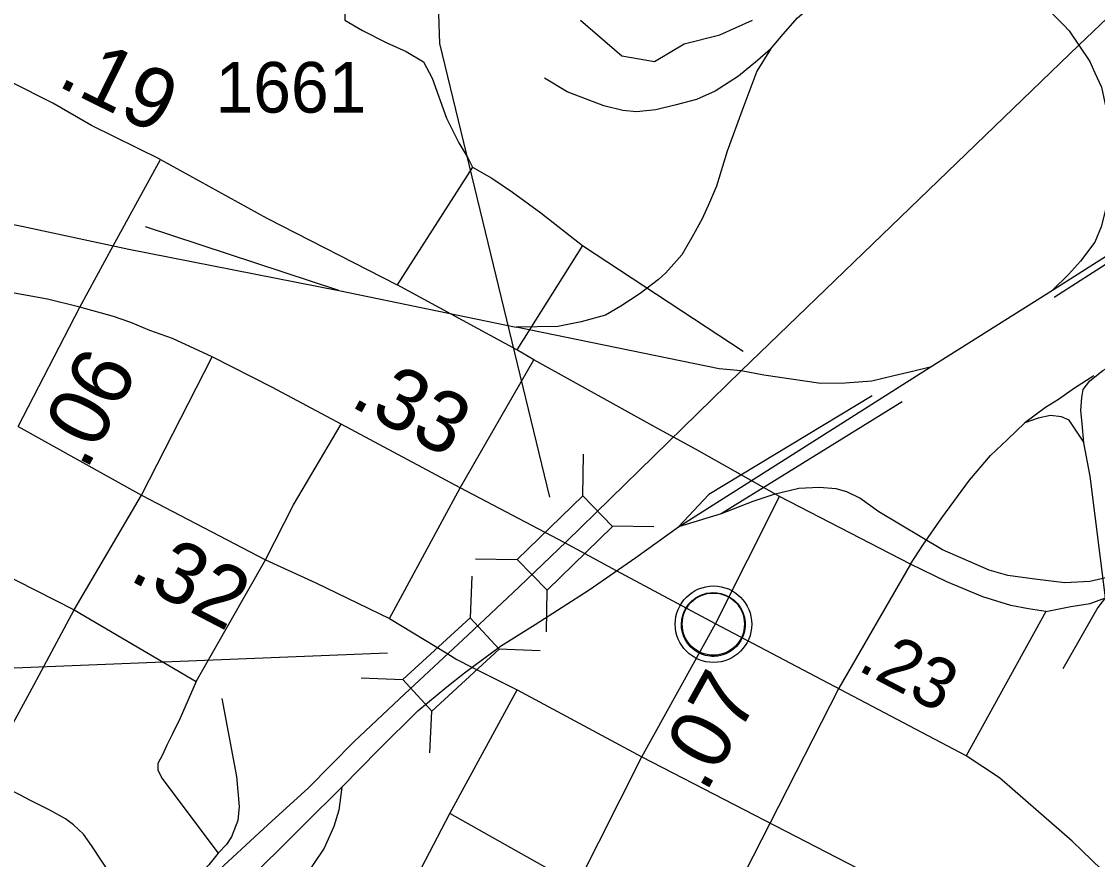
# Model space of a CAD drawing. Extents: x 2290615 to 2522933, y 819489 to 1012715.
# Drawn here: x 2411227 to 2413878, y 976856 to 978921 of the extents above; entities that cross this region are included whole.
import ezdxf

# ---------------------------------------------------------------- set-up
doc = ezdxf.new("R2010")
doc.units = 0
for name, color, linetype in [('Exist Boundary Political City Limit New', 7, 'Continuous'), ('Exist Boundary Political City Limit Old', 7, 'Continuous'), ('Exist Civil Demographics Community CELL', 7, 'Continuous'), ('Exist Railroad Mainline', 7, 'Continuous'), ('Exist Railroad Siding', 7, 'Continuous'), ('Exist Railroad Structure Bridge CELL', 7, 'Continuous'), ('Exist Railroad Structure Bridge Number Label', 7, 'Continuous'), ('Exist Road Non-System Type 51', 7, 'Continuous'), ('Exist Road Primary US Attributed', 7, 'Continuous'), ('Exist Road Primary US Mileage Hundredths English Label', 7, 'Continuous'), ('Exist Road Secondary Mileage Hundredths English Label', 7, 'Continuous'), ('Exist Road Secondary Type 51 Attributed', 7, 'Continuous'), ('Exist Road Secondary Type 51 Number Label', 7, 'Continuous'), ('Map Preparation Boundary City Limit Buffer Line', 7, 'Continuous')]:
    doc.layers.add(name, color=color, linetype=linetype)

msp = doc.modelspace()

# ---------------------------------------------------------------- linework, layer by layer
at = {"layer": 'Exist Boundary Political City Limit New'}
msp.add_lwpolyline([(2412603.9, 978924.2), (2412706.3, 978836.4), (2412786.8, 978821.8), (2412859.9, 978865.7), (2412947.6, 978887.7), (2413028.1, 978924.2)], dxfattribs=at)
at = {"layer": 'Exist Boundary Political City Limit Old'}
msp.add_lwpolyline([(2412603.9, 978924.2), (2412706.3, 978836.4), (2412786.8, 978821.8), (2412859.9, 978865.7), (2412947.6, 978887.7), (2413028.1, 978924.2)], dxfattribs=at)
at = {"layer": 'Exist Civil Demographics Community CELL'}
msp.add_lwpolyline([(2412854, 977448), (2412855, 977453.5), (2412856.7, 977460.1), (2412859.7, 977467.3), (2412862.6, 977473.1), (2412865.9, 977478.8), (2412869.7, 977483.9), (2412873.7, 977488.3), (2412878.2, 977492.9), (2412883.8, 977497.5), (2412889.2, 977501.1), (2412894.1, 977504), (2412899.1, 977506.5), (2412904.6, 977508.8), (2412910.2, 977510.6), (2412914.6, 977511.7), (2412919.4, 977512.5), (2412923.5, 977513.2), (2412929.9, 977513.4), (2412934.3, 977513.3), (2412940, 977513.1), (2412944.9, 977512.4), (2412949.8, 977511.4), (2412954.8, 977510), (2412960, 977508), (2412966.6, 977505.1), (2412972.9, 977501.6), (2412978, 977498.1), (2412983.1, 977494), (2412986.4, 977490.9), (2412990.6, 977486.5), (2412994.4, 977481.8), (2412997.5, 977477.2), (2413000.6, 977472.2), (2413003.1, 977467.1), (2413005.1, 977462.1), (2413006.7, 977457), (2413008, 977452.5), (2413009.1, 977446.4), (2413009.7, 977441.7), (2413009.9, 977435.7), (2413009.8, 977429.9), (2413009.2, 977424.2), (2413008.2, 977418.7), (2413006.6, 977412.6), (2413004.7, 977406.7), (2413002.4, 977401.7), (2412999.3, 977395.7), (2412996, 977390.4), (2412992.5, 977385.7), (2412988.3, 977380.9), (2412983, 977376), (2412978, 977371.8), (2412973, 977368.4), (2412968.7, 977365.9), (2412961.9, 977362.7), (2412954.7, 977359.9), (2412948.8, 977358.5), (2412942.2, 977357.2), (2412937.7, 977356.7), (2412933.2, 977356.4), (2412927.7, 977356.4), (2412923.4, 977356.9), (2412917.7, 977357.6), (2412911.8, 977358.9), (2412907.2, 977360.2), (2412902.1, 977362.1), (2412897.5, 977364.1), (2412893.6, 977366.3), (2412886.7, 977370.4), (2412881.2, 977374.7), (2412876.3, 977379.1), (2412871.8, 977384), (2412868.6, 977388), (2412865.6, 977392.1), (2412861.5, 977399.2), (2412859.8, 977402.8), (2412858.1, 977406.8), (2412855.5, 977415), (2412854, 977422), (2412853.3, 977427.2), (2412853, 977433.5), (2412852.9, 977438.2), (2412853.5, 977444.7)], close=True, dxfattribs=at)
for centre, radius in [((2412931.6, 977435.5), 94.3), ((2412931.3, 977435.8), 76.7)]:
    msp.add_circle(centre, radius, dxfattribs=at)
at = {"layer": 'Exist Railroad Mainline'}
for p, q in [((2413831.9, 978862.1), (2413999.4, 979023.6)), ((2412999.5, 978060), (2413831.9, 978862.1)), ((2413465.5, 978068.7), (2413766.7, 978259)), ((2412845.2, 977675.8), (2413465.5, 978068.7))]:
    msp.add_line(p, q, dxfattribs=at)
for points in [[(2403246.3, 979586.3), (2403297.2, 979565), (2403415.1, 979523.9), (2403579.6, 979466.3), (2403768.7, 979400.5), (2404004.5, 979326.2), (2404177.2, 979279.6), (2404300.5, 979244), (2404462.3, 979213.8), (2404621.2, 979191.9), (2408909.6, 978829.2), (2410588.7, 978544.9), (2410925.5, 978475.7), (2411228.4, 978416.3), (2411491.3, 978360.1), (2412008.7, 978257.6), (2412446.1, 978167.9)], [(2413766.7, 978259), (2414204.5, 978537.4), (2414457.6, 978697.1)], [(2412999.5, 978060), (2412945.4, 978065.1), (2412446.1, 978167.9)], [(2410878.2, 975679.3), (2410899.6, 975733.6), (2410947.9, 975832.2), (2411022.4, 975949.4), (2411106.3, 976088.5), (2411200.3, 976227.9), (2411300.2, 976373.5), (2411362.9, 976454.3), (2411457.5, 976563.6), (2411532.3, 976642.8), (2411603.1, 976721.7), (2411693.9, 976811.1), (2411833.8, 976941.2), (2411934.5, 977032.5), (2412046.9, 977146.2), (2412171.2, 977264), (2412327, 977408.3), (2412453.4, 977528), (2412569.7, 977639.6), (2412999.5, 978060)], [(2413465.5, 978068.7), (2413421.7, 978058.1), (2413375.7, 978047.4), (2413322, 978034.6), (2413255.9, 978029.7), (2413196.1, 978028.8), (2413055.8, 978048.9), (2412999.5, 978060)], [(2412016.5, 977033.7), (2412107.2, 977127.1), (2412203.7, 977222.5), (2412275, 977281.5), (2412318.4, 977316.1), (2412407.5, 977381.4), (2412492.6, 977434.5), (2412625.4, 977520.6), (2412740.2, 977600.2), (2412845.2, 977675.8)], [(2412016.5, 977033.7), (2411923.8, 976942.4), (2411866.7, 976885.7), (2411774, 976794.2), (2411661.8, 976670.5), (2411577.3, 976575.4), (2411467, 976447.8), (2411349, 976316), (2411270.2, 976224.9), (2411193.9, 976119.9), (2411107.6, 976004.5), (2411060.6, 975935.9), (2411007.6, 975865.1), (2410950.7, 975784.3), (2410878.2, 975679.3)]]:
    msp.add_lwpolyline(points, dxfattribs=at)
at = {"layer": 'Exist Railroad Siding'}
for p, q in [((2412008.7, 978257.6), (2411532.5, 978414.6)), ((2413396.7, 977983.8), (2412950.7, 977707.3)), ((2412950.7, 977707.3), (2412845.2, 977675.8))]:
    msp.add_line(p, q, dxfattribs=at)
for points in [[(2413072, 978852.9), (2413103.5, 978889.4), (2413138.9, 978929.9), (2413182.4, 978966.5), (2413226, 978995.1), (2413309.4, 979032.3), (2413387.1, 979055.5), (2413425, 979062.1), (2413489, 979064.9), (2413541.1, 979057.7), (2413583.3, 979044.4), (2413631.4, 979027.2), (2413683.9, 978995.9), (2413734.3, 978968.5), (2413768.8, 978937.1), (2413793.2, 978913.5), (2413807.5, 978897.7), (2413831.9, 978862.1)], [(2413072, 978852.9), (2413038.8, 978798.5), (2413004.2, 978706), (2412965.6, 978601.3), (2412939, 978515), (2412921.6, 978474.8), (2412904, 978434.5), (2412878.7, 978388.2), (2412853.4, 978345.8), (2412814, 978301.3), (2412796.3, 978285), (2412750.9, 978250.3), (2412703.3, 978219.7), (2412665.6, 978197.2), (2412605.9, 978180.3), (2412548.1, 978169.3), (2412446.1, 978167.9)], [(2413072, 978852.9), (2413040.5, 978824.6), (2412993.1, 978785.8), (2412935.5, 978749), (2412889.8, 978728.3), (2412840, 978715.7), (2412790.1, 978702.8), (2412742.3, 978698.2), (2412708.3, 978701.6), (2412662, 978713), (2412571.5, 978747.7), (2412515.1, 978781)], [(2413831.9, 978862.1), (2413858.4, 978822.3), (2413870.9, 978794.6), (2413887.4, 978758.9), (2413900.4, 978697), (2413911.3, 978625.2), (2413910.5, 978547.1), (2413901.6, 978473.1), (2413886.3, 978414.8), (2413870.9, 978376.6), (2413835.6, 978330.1), (2413806.1, 978297.6), (2413766.7, 978259)], [(2413322.4, 977998.6), (2412920, 977754.9), (2412845.2, 977675.8)], [(2414022.1, 977610.8), (2413936.7, 977565.5), (2413901, 977551), (2413859, 977540.5), (2413797.1, 977537.6), (2413723.1, 977546.5), (2413656.9, 977555.6), (2413610.7, 977568.9), (2413495.9, 977619.2), (2413338.6, 977712.8), (2413292.2, 977746.2), (2413259.9, 977761.7), (2413233.8, 977769.4), (2413191.8, 977772.7), (2413141.7, 977770), (2413080.1, 977755.1), (2413028.3, 977738.3), (2412950.7, 977707.3)], [(2414022.1, 977610.8), (2413921.3, 977531.4), (2413899.9, 977504.4), (2413878.1, 977476.8), (2413792.2, 977325.4)], [(2412016.5, 977033.7), (2412008.6, 976977.7), (2411996.9, 976937.3), (2411972.4, 976884.1), (2411945.9, 976843.6), (2411910.8, 976788.3), (2411832.1, 976685.1), (2411752.4, 976600), (2411662, 976483), (2411606.7, 976408.5), (2411450.2, 976229.5), (2411288.5, 976073.2), (2411162.3, 975949.3), (2411069.6, 975858), (2410982.7, 975780.8), (2410878.2, 975679.3)]]:
    msp.add_lwpolyline(points, dxfattribs=at)
at = {"layer": 'Exist Railroad Structure Bridge CELL'}
for p, q in [((2412610, 977751.8), (2412611.4, 977854.7)), ((2412681.8, 977678.1), (2412784.7, 977676.7)), ((2412345.4, 977596.3), (2412448.2, 977594.9)), ((2412332.9, 977451.1), (2412337.3, 977553.8)), ((2412520.3, 977416.6), (2412521.7, 977519.5)), ((2412402.4, 977375.2), (2412505.2, 977370.8)), ((2412063.7, 977303.5), (2412166.5, 977299.1)), ((2412233.2, 977118.7), (2412237.6, 977221.5))]:
    msp.add_line(p, q, dxfattribs=at)
for points in [[(2412448.2, 977594.9), (2412609.7, 977752.1), (2412683.1, 977676.7), (2412521.7, 977519.5)], [(2412166.5, 977299.1), (2412332.5, 977451.4), (2412403.7, 977373.8), (2412237.6, 977221.5)]]:
    msp.add_lwpolyline(points, close=True, dxfattribs=at)
at = {"layer": 'Exist Railroad Structure Bridge Number Label'}
msp.add_line((2412128.7, 977364.5), (2409597.1, 977261.6), dxfattribs=at)
msp.add_lwpolyline([(2412528.8, 977748.6), (2412258.1, 978866.6), (2412240.6, 979373.2), (2411699.1, 979871)], dxfattribs=at)
at = {"layer": 'Exist Road Non-System Type 51'}
for p, q in [((2412337.9, 978561.5), (2412152.4, 978271.6)), ((2412337.9, 978561.5), (2412152.4, 978271.6)), ((2412608.9, 978368.6), (2412447, 978111.6)), ((2412608.9, 978368.6), (2412447, 978111.6)), ((2412608.9, 978368.6), (2413004.9, 978108)), ((2412608.9, 978368.6), (2413004.9, 978108)), ((2412447, 978111.6), (2412152.4, 978271.6)), ((2412447, 978111.6), (2412152.4, 978271.6)), ((2412489.2, 978087.4), (2412447, 978111.6)), ((2412489.2, 978087.4), (2412447, 978111.6)), ((2412936.8, 977436.3), (2413094.7, 977750.4)), ((2412936.8, 977436.3), (2413094.7, 977750.4)), ((2413417.2, 977583.7), (2413094.7, 977750.4)), ((2413417.2, 977583.7), (2413094.7, 977750.4)), ((2411051.3, 977626.6), (2411357.4, 977471.3)), ((2411051.3, 977626.6), (2411357.4, 977471.3)), ((2411357.4, 977471.3), (2411657.2, 977294.7)), ((2411357.4, 977471.3), (2411657.2, 977294.7)), ((2413750.4, 977466.8), (2413553.9, 977110.9)), ((2413750.4, 977466.8), (2413553.9, 977110.9)), ((2412282.4, 976969.5), (2412448.3, 977273.6)), ((2412282.4, 976969.5), (2412448.3, 977273.6)), ((2412115.4, 976650.5), (2412282.4, 976969.5)), ((2412115.4, 976650.5), (2412282.4, 976969.5))]:
    msp.add_line(p, q, dxfattribs=at)
for points in [[(2412026.3, 979020), (2412025, 978960.2), (2412023.6, 978933.6), (2412023.6, 978923.7), (2412067.4, 978898.5), (2412127.2, 978867.9), (2412174.9, 978846.7), (2412217.4, 978821.4), (2412239, 978780.8), (2412273.9, 978682.6), (2412304.8, 978622), (2412326.7, 978585), (2412337.9, 978561.5)], [(2413771, 978241.2), (2414216.7, 978527.6), (2414359.9, 978619)], [(2411569.7, 978581.1), (2411831.2, 978436.3), (2412152.4, 978271.6)], [(2411569.7, 978581.1), (2411831.2, 978436.3), (2412152.4, 978271.6)], [(2412337.9, 978561.5), (2412386, 978534.6), (2412436.4, 978500), (2412506.7, 978449.6), (2412608.9, 978368.6)], [(2412337.9, 978561.5), (2412386, 978534.6), (2412436.4, 978500), (2412506.7, 978449.6), (2412608.9, 978368.6)], [(2411357.4, 977471.3), (2411523.3, 977753.7), (2411697.1, 978094.3)], [(2412133.8, 977449.6), (2412307.7, 977771.6), (2412489.2, 978087.4)], [(2413094.7, 977750.4), (2412889, 977865.9), (2412797.4, 977916.4), (2412489.2, 978087.4)], [(2413868.5, 978048), (2413820.7, 978017.4), (2413781.3, 977989.7), (2413749.7, 977970), (2413698.3, 977931.8)], [(2413868.5, 978048), (2413820.7, 978017.4), (2413781.3, 977989.7), (2413749.7, 977970), (2413698.3, 977931.8)], [(2413843.9, 977883.8), (2413807.6, 977938.4), (2413789.2, 977946.3), (2413761.5, 977950.2), (2413731.2, 977943.6), (2413698.3, 977931.8)], [(2413843.9, 977883.8), (2413807.6, 977938.4), (2413789.2, 977946.3), (2413761.5, 977950.2), (2413731.2, 977943.6), (2413698.3, 977931.8)], [(2411657.2, 977294.7), (2411828.5, 977594.3), (2411897.5, 977729.8), (2412014.3, 977928.3)], [(2413417.2, 977583.7), (2413447.7, 977630.2), (2413494.2, 977697.9), (2413561.9, 977790.9), (2413614.1, 977851.4), (2413656.2, 977890.9), (2413698.3, 977931.8)], [(2413417.2, 977583.7), (2413447.7, 977630.2), (2413494.2, 977697.9), (2413561.9, 977790.9), (2413614.1, 977851.4), (2413656.2, 977890.9), (2413698.3, 977931.8)], [(2413417.2, 977583.7), (2413240.7, 977278.2), (2413070.8, 976944.2), (2412907.2, 976624.6)], [(2413750.4, 977466.8), (2413707.9, 977473.5), (2413664.1, 977481.4), (2413595.1, 977502.7), (2413506.1, 977539.9), (2413417.2, 977583.7)], [(2413750.4, 977466.8), (2413707.9, 977473.5), (2413664.1, 977481.4), (2413595.1, 977502.7), (2413506.1, 977539.9), (2413417.2, 977583.7)], [(2413750.4, 977466.8), (2413811.8, 977479.6), (2413859.3, 977486.8), (2413897.4, 977500.6)], [(2411712, 976871.3), (2411688.6, 976842.6), (2411651.4, 976803.2), (2411538.7, 976689.4), (2411452.6, 976810.7), (2411399.4, 976890.5), (2411380.3, 976918.1), (2411355.8, 976941.5), (2411335.6, 976956.4), (2411297.4, 976977.7), (2411249.5, 977001.1), (2411223, 977014.9), (2411201.7, 977025.6), (2411178.8, 977039.4), (2411155.4, 977050), (2411149.6, 977059.6), (2411148.5, 977069.2), (2411190.7, 977161.7), (2411258.8, 977286.8), (2411357.4, 977471.3)], [(2411657.2, 977294.7), (2411618.4, 977204.3), (2411598.2, 977163.9), (2411585.5, 977137.3), (2411574.8, 977113.9), (2411563.1, 977092.6), (2411563.1, 977076.6), (2411572.7, 977056.4), (2411712, 976871.3)], [(2411657.2, 977294.7), (2411618.4, 977204.3), (2411598.2, 977163.9), (2411585.5, 977137.3), (2411574.8, 977113.9), (2411563.1, 977092.6), (2411563.1, 977076.6), (2411572.7, 977056.4), (2411712, 976871.3)], [(2411721, 977252.2), (2411757.2, 977060.7), (2411763.5, 976986.2), (2411759.8, 976952.2), (2411744.4, 976911.7), (2411732.2, 976892.6), (2411712, 976871.3)], [(2412907.2, 976624.6), (2412595.7, 976792.8), (2412282.4, 976969.5)]]:
    msp.add_lwpolyline(points, dxfattribs=at)
at = {"layer": 'Exist Road Primary US Attributed'}
for points in [[(2413897.4, 977500.6), (2413859.4, 977800.5), (2413844.2, 977882.3), (2413839.4, 977930.2), (2413836.9, 977962.1), (2413838.6, 977994.2), (2413842.2, 978014.1), (2413858.6, 978035.7), (2413890.9, 978060.8), (2413953.6, 978096.6), (2414291.5, 978306.3), (2414480.3, 978430.7)], [(2411370.6, 978216.5), (2411291, 978236.4), (2411191.5, 978255), (2410900.8, 978317.4), (2410608.8, 978381.2)], [(2412565.7, 977635.8), (2412307.7, 977771.6), (2412014.3, 977928.3), (2411845.8, 978018.6), (2411697.1, 978094.3), (2411598.9, 978139.5), (2411543.2, 978159.4), (2411496.7, 978179.3), (2411454.3, 978193.9), (2411370.6, 978216.5)], [(2411219.3, 977923), (2411523.3, 977753.7), (2411828.5, 977594.3), (2411952, 977537.2), (2412133.8, 977449.6), (2412277.2, 977362.2)], [(2412692.9, 977567.4), (2412565.7, 977635.8)], [(2412936.8, 977436.3), (2412692.9, 977567.4)], [(2413887.1, 976831.3), (2413815.5, 976900.9), (2413636.5, 977057.2), (2413553.9, 977110.9), (2412936.8, 977436.3)], [(2412277.2, 977362.2), (2412299.7, 977348.4), (2412336.9, 977329.7)], [(2412336.9, 977329.7), (2412448.3, 977273.6), (2412754.9, 977108.9)], [(2412754.9, 977108.9), (2413361.5, 976796.2), (2413573.7, 976680.3), (2413830.3, 976541.9)]]:
    msp.add_lwpolyline(points, dxfattribs=at)
at = {"layer": 'Exist Road Secondary Type 51 Attributed'}
for p, q in [((2411219.3, 977923), (2411370.6, 978216.5)), ((2412754.9, 977108.9), (2412936.8, 977436.3))]:
    msp.add_line(p, q, dxfattribs=at)
for points in [[(2411453.5, 978368.1), (2411569.7, 978581.1), (2411399.8, 978664.7), (2411304.3, 978719.2), (2411202.1, 978771), (2411123.8, 978841.4), (2411070.4, 978881.4)], [(2411370.6, 978216.5), (2411453.5, 978368.1)], [(2411291, 974336.5), (2411473.9, 974685.5), (2411705.1, 975111.5), (2411787.4, 975266.2), (2411900.2, 975466.8), (2411945.3, 975545.1), (2412104.6, 975859.9), (2412273.2, 976169.3), (2412427.4, 976480.8), (2412510.7, 976633.5), (2412595.7, 976792.8), (2412754.9, 977108.9)]]:
    msp.add_lwpolyline(points, dxfattribs=at)
at = {"layer": 'Map Preparation Boundary City Limit Buffer Line'}
msp.add_lwpolyline([(2412603.9, 978924.2), (2412706.3, 978836.4), (2412786.8, 978821.8), (2412859.9, 978865.7), (2412947.6, 978887.7), (2413028.1, 978924.2)], dxfattribs=at)

# ---------------------------------------------------------------- texts
at = {"layer": 'Exist Road Primary US Mileage Hundredths English Label'}
for s, height, rotation, p in [('.33', 150, 331.8858, (2412032.6, 977975.3)), ('.32', 150, 332.4326, (2411488.3, 977546.3)), ('.23', 125, 332.2013, (2413283.4, 977324.2))]:
    msp.add_text(s, height=height, rotation=rotation, dxfattribs=at).set_placement(p)
at = {"layer": 'Exist Road Secondary Mileage Hundredths English Label'}
for s, rotation, p in [('.19', 333.7793, (2411311.7, 978763.9)), ('.06', 62.7264, (2411387.1, 977812.1)), ('.07', 60.9506, (2412912.7, 977017.7))]:
    msp.add_text(s, height=150, rotation=rotation, dxfattribs=at).set_placement(p)
at = {"layer": 'Exist Road Secondary Type 51 Number Label'}
msp.add_text('1661', height=125, dxfattribs=at).set_placement((2411705, 978696.1))

doc.saveas('drawing.dxf')
